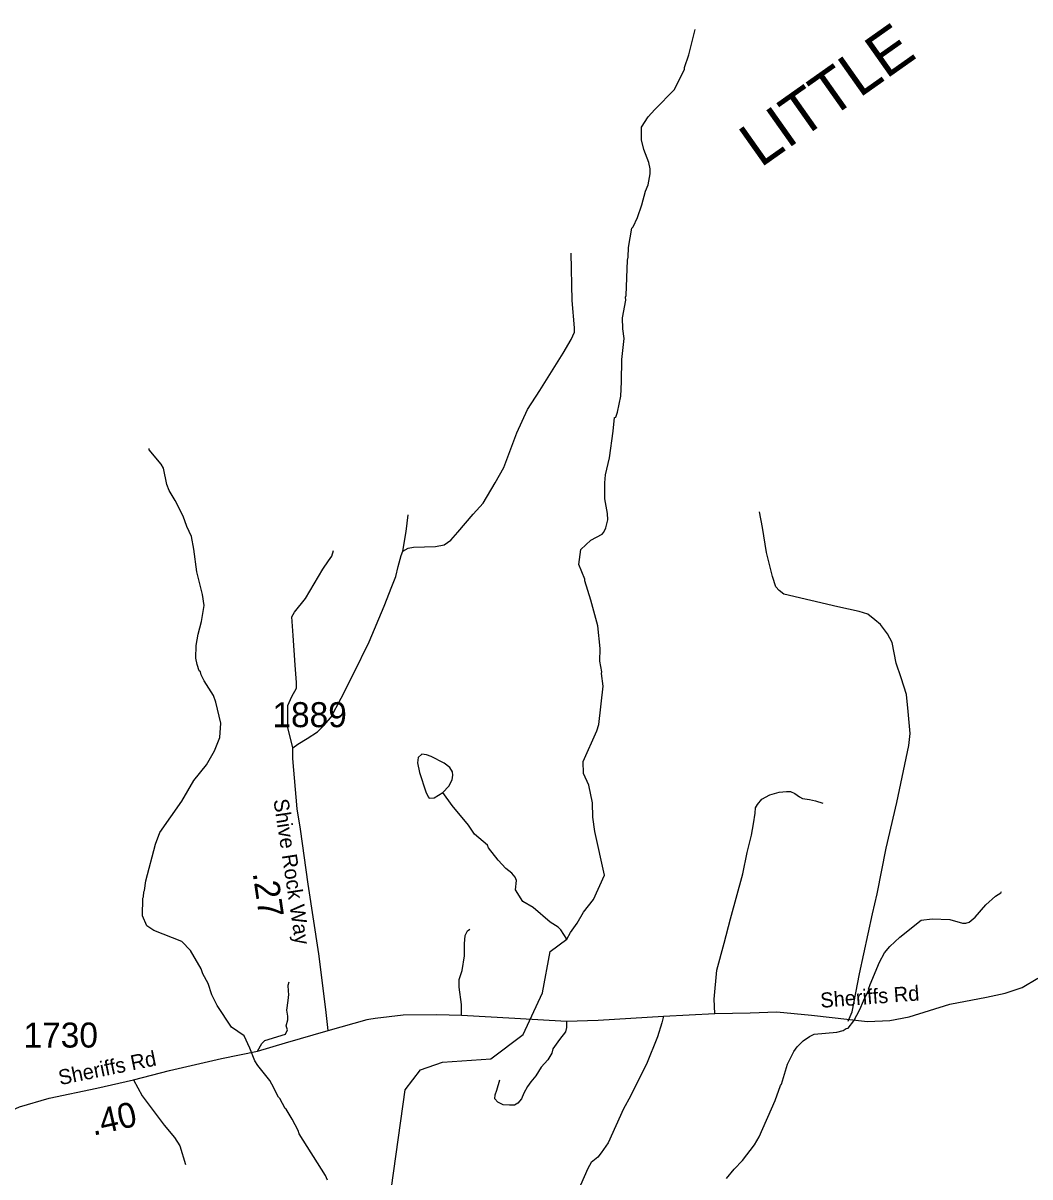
# Model space of a CAD drawing. Extents: x 1159738 to 1321356, y 736314 to 882035.
# Drawn here: x 1291773 to 1296806, y 796696 to 802462 of the extents above; entities that cross this region are included whole.
import ezdxf

# ---------------------------------------------------------------- set-up
doc = ezdxf.new("R2010")
doc.units = 0
for name, color, linetype in [('Exist Geographical Mountain Summit Label', 7, 'Continuous'), ('Exist Hydrographic Creek Single Shore', 7, 'Continuous'), ('Exist Hydrographic Misc Water Feature', 7, 'Continuous'), ('Exist Road Non-System Type 51', 7, 'Continuous'), ('Exist Road Secondary Mileage Hundredths English Label', 7, 'Continuous'), ('Exist Road Secondary Type 41 Attributed', 7, 'Continuous'), ('Exist Road Secondary Type 51 Attributed', 7, 'Continuous'), ('Exist Road Secondary Type 51 Label', 7, 'Continuous'), ('Exist Road Secondary Type 51 Number Label', 7, 'Continuous')]:
    doc.layers.add(name, color=color, linetype=linetype)

msp = doc.modelspace()

# ---------------------------------------------------------------- linework, layer by layer
at = {"layer": 'Exist Hydrographic Creek Single Shore'}
msp.add_lwpolyline([(1293844.6, 794124), (1293857.2, 794216.8), (1293857.8, 794299.8), (1293808.4, 794459.7), (1293623.4, 794755.6), (1293593.4, 794890.8), (1293569.4, 794907.7), (1293541.4, 795134.8), (1293550, 795333.4), (1293543.4, 795558.2), (1293591.4, 796476.3), (1293682.4, 797131.1), (1293759.4, 797231.2), (1293869.3, 797268.5), (1294111.4, 797286.5), (1294272.3, 797408.1), (1294369.3, 797616.2), (1294408.4, 797822.2), (1294491.3, 797884.1)], dxfattribs=at)
at = {"layer": 'Exist Hydrographic Misc Water Feature'}
for points in [[(1294491.3, 797884.1), (1294509.1, 797917.1), (1294542.5, 797964), (1294574.2, 798019), (1294624.1, 798081.5), (1294679.9, 798203.8), (1294630.5, 798421.3), (1294620.7, 798493.7), (1294618.9, 798565.8), (1294601.7, 798654.3), (1294575.3, 798711.1), (1294573.2, 798771.2), (1294641.8, 798925.1), (1294650.9, 798956.8), (1294672.7, 799148.2), (1294665.1, 799212.4), (1294666.9, 799220.3), (1294656.5, 799272.7), (1294658.5, 799336.6), (1294645.8, 799449), (1294611.8, 799578.1), (1294580.7, 799675.1), (1294580.9, 799683.1), (1294551.2, 799756), (1294561.5, 799831.7), (1294611, 799878.2), (1294667.9, 799908.4), (1294676.2, 799918.2), (1294686.9, 799939.8), (1294696.1, 799979.5), (1294695.1, 800011.6), (1294681.2, 800084), (1294681.7, 800164), (1294684.9, 800203.9), (1294704, 800289.7), (1294723.4, 800422.3), (1294729.7, 800490.6), (1294735.8, 800492.4), (1294744.5, 800518.1), (1294761, 800597.6), (1294765.2, 800669.5), (1294766.5, 800781.4), (1294777.7, 800885.1), (1294770.9, 800933.6), (1294768.7, 800989.7), (1294785.6, 801076.9), (1294784.1, 801093), (1294788.4, 801100.8), (1294793.7, 801276.7), (1294798.2, 801292.5), (1294799.6, 801340.5), (1294816.8, 801437.9), (1294822.8, 801443.8), (1294844.2, 801491.1), (1294866.2, 801554.4), (1294884.2, 801621.9), (1294897.2, 801653.5), (1294907, 801709.2), (1294907.7, 801733.2), (1294900.6, 801765.4), (1294876.6, 801830.2), (1294864.1, 801878.6), (1294864, 801942.6), (1294898.1, 801993.5), (1294930.3, 802030.3), (1295029.8, 802129.4), (1295078.9, 802231.9), (1295079.2, 802239.9), (1295101.2, 802303.2), (1295133.1, 802430.2)], [(1293294.8, 796679), (1293285.4, 796703.3), (1293153.8, 796911.4), (1293148.3, 796927.6), (1293117.7, 796984.3), (1293088.3, 797034.3), (1293083.6, 797037.7), (1293056.6, 797087), (1293049.3, 797094.8), (1293017.3, 797159.8), (1293005.8, 797178.1), (1292946.1, 797252), (1292930.8, 797276.5), (1292906.7, 797339.2), (1292878.5, 797400.1), (1292815.7, 797444.6), (1292743.2, 797552.4), (1292716.7, 797605.2), (1292698.5, 797661.8), (1292671.9, 797710.7), (1292662.7, 797735), (1292609.5, 797826.6), (1292566.8, 797872), (1292426.4, 797926.4), (1292390.9, 797951.3), (1292370.6, 798000.2), (1292371.3, 798088.2), (1292375.5, 798096), (1292376.2, 798120), (1292380.5, 798127.9), (1292386, 798175.7), (1292435.6, 798358.2), (1292457.3, 798417.5), (1292566.2, 798574.2), (1292627.3, 798676.2), (1292689.8, 798754.3), (1292729.9, 798825), (1292756, 798892.2), (1292762.1, 798964.1), (1292737.3, 799068.8), (1292724.3, 799101.2), (1292678.6, 799174.7), (1292663.5, 799205.2), (1292659.9, 799219.3), (1292654.1, 799225.5), (1292643, 799255.9), (1292636, 799288), (1292638, 799352), (1292647.7, 799407.7), (1292665.7, 799471.2), (1292678.1, 799550.8), (1292669.8, 799607.1), (1292641.2, 799719.9), (1292626.6, 799832.5), (1292614.6, 799896.8), (1292592, 799945.5), (1292573.6, 799998.1), (1292534, 800075.4), (1292503.6, 800126.4), (1292492.4, 800156.7), (1292474.9, 800237.3), (1292463.5, 800257.6), (1292403.7, 800329.5), (1292403.8, 800335.5)], [(1293872, 798617.3), (1293901.1, 798648.3), (1293918, 798679.8), (1293920.8, 798703.7), (1293919.2, 798719.7), (1293905.9, 798742.1), (1293878.5, 798763), (1293813.5, 798797.1), (1293789.9, 798805.8), (1293766, 798808.5), (1293747.4, 798791.1), (1293744.5, 798765.2), (1293755.1, 798716.9), (1293786.2, 798619.9), (1293797.4, 798595.5), (1293803.3, 798589.3), (1293827.3, 798590.6), (1293872, 798617.3)], [(1294491.3, 797884.1), (1294461.5, 797930.6), (1294447.9, 797943), (1294408.6, 797968.2), (1294322.8, 798042.9), (1294271.7, 798072.6), (1294235.4, 798129.7), (1294238.9, 798177.6), (1294233.4, 798193.8), (1294216.1, 798214.3), (1294186.7, 798237.3), (1294147.9, 798278.5), (1294099.8, 798340), (1294094.3, 798354.1), (1294029.9, 798408.2), (1293999.2, 798453.2), (1293918.1, 798551.7), (1293872, 798617.3)], [(1295290, 796688.4), (1295327.4, 796735.2), (1295368.8, 796777.9), (1295429.1, 796856), (1295452.3, 796895.3), (1295532, 797076.9), (1295558.7, 797152), (1295564.5, 797159.9), (1295594.3, 797258.9), (1295625.5, 797322), (1295642.2, 797345.4), (1295673.2, 797376.5), (1295703.8, 797397.5), (1295728.1, 797408.7), (1295840.5, 797419.2), (1295872.8, 797428.2), (1295887.1, 797437.8), (1295897.2, 797439.5), (1295926.3, 797476.5), (1295956, 797531.6), (1295973.7, 797575.4), (1296003.2, 797634.1), (1295999.2, 797634.3), (1296007.9, 797658), (1296053.3, 797768.6), (1296078.8, 797815.8), (1296105.7, 797846.9), (1296155.1, 797893.4), (1296261.8, 797978.1), (1296318, 797986.1), (1296405.9, 797981.6), (1296469.4, 797963.6), (1296485.4, 797963.1), (1296501.6, 797968.6), (1296532.3, 797993.6), (1296586.3, 798055.9), (1296633.6, 798098.4), (1296660.2, 798115.6), (1296664.4, 798121.5)]]:
    msp.add_lwpolyline(points, dxfattribs=at)
at = {"layer": 'Exist Road Non-System Type 51'}
for points in [[(1294022.3, 800007.3), (1294072.9, 800062.1), (1294132.7, 800164.7), (1294175.8, 800240.8), (1294241.8, 800414.6), (1294294.9, 800531), (1294356.6, 800625.8), (1294472.6, 800813.3), (1294512.8, 800880.8), (1294530, 800918.1), (1294530, 800938.3), (1294517.1, 801076.2), (1294512.8, 801312.1)], [(1293670.6, 799822.8), (1293698.4, 799837.5), (1293724.5, 799842.4), (1293780.1, 799844.1), (1293834, 799845.7), (1293878.1, 799853.9), (1293910.8, 799878.4), (1293946.8, 799917.7), (1294022.3, 800007.3)], [(1293670.6, 799822.8), (1293688.6, 799920.9), (1293698.4, 800004.3)], [(1295897.6, 797474.8), (1295917.3, 797520.6), (1295954.8, 797710.3), (1296018.6, 798011.2), (1296043.1, 798110.1), (1296087.2, 798339), (1296141.1, 798566.4), (1296201.5, 798851.4), (1296208, 798911.9), (1296198.2, 799021.5), (1296188.4, 799106.6), (1296162.3, 799190), (1296137.8, 799262.7), (1296118.2, 799365.7), (1296093.7, 799409.9), (1296059.4, 799455.7), (1296031.6, 799480.2), (1295995.6, 799508), (1295953.1, 799521.1), (1295845.3, 799544), (1295575.6, 799607.8), (1295553.4, 799626.5), (1295535.4, 799644.5), (1295519.1, 799696.8), (1295489.7, 799816.2), (1295470, 799940.5), (1295453.7, 800019)], [(1293120.9, 798839.6), (1293096.6, 798942.2), (1293096.6, 799051.3), (1293116.7, 799097.3), (1293139.6, 799137.5), (1293139.6, 799166.3), (1293133.9, 799252.4), (1293122.4, 799401.8), (1293117, 799494.5), (1293130.1, 799517.4), (1293185.6, 799586.1), (1293271, 799732.2), (1293299.7, 799773.9), (1293316.9, 799798.3), (1293324.1, 799825.6)], [(1293120.9, 798839.6), (1293146.3, 798859.2), (1293193.7, 798887), (1293244.4, 798919.7), (1293275.4, 798949.2), (1293311.4, 798991.7), (1293363.7, 799088.2), (1293424.1, 799209.2), (1293502.3, 799370.3), (1293577.5, 799548.6), (1293616.7, 799646.7), (1293636.3, 799695.7), (1293647.8, 799746.4), (1293662.5, 799802), (1293670.6, 799822.8)], [(1295231.3, 797513), (1295228.5, 797584.8), (1295241.4, 797728.5), (1295277.3, 797863.5), (1295308.8, 797985.6), (1295370.4, 798210.2), (1295393.3, 798316.5), (1295414.8, 798403.5), (1295424.9, 798461), (1295432, 798514.1), (1295434.9, 798540), (1295445, 798557.2), (1295466.5, 798583.1), (1295506.7, 798604.6), (1295552.6, 798619), (1295589.9, 798621.8), (1295608.6, 798621.8), (1295631.6, 798611.8), (1295654.5, 798594.6), (1295668.9, 798587.4), (1295704.8, 798581.6), (1295733.5, 798574.4), (1295770.8, 798562.9)], [(1293965.3, 797504.5), (1293965.3, 797557.6), (1293953.8, 797643.8), (1293953.8, 797682.6), (1293968.2, 797727.1), (1293979.7, 797800.4), (1293979.7, 797860.7), (1293982.5, 797902.4), (1293994, 797925.4), (1294006.9, 797934)], [(1292944.9, 797324.9), (1292966.4, 797362.3), (1292980.8, 797376.6), (1293085.6, 797409.7), (1293094.2, 797431.2), (1293088.4, 797451.3), (1293097, 797481.5), (1293097, 797498.7), (1293091.3, 797528.9), (1293098.5, 797577.8), (1293101.3, 797606.5), (1293099.9, 797623.7), (1293098.5, 797653.9), (1293102.8, 797671.1)], [(1294489.3, 797474.3), (1294489.3, 797442.7), (1294485, 797421.2), (1294454.8, 797382.4), (1294421.8, 797336.4), (1294416.1, 797314.9), (1294396, 797280.4), (1294363, 797244.5), (1294335.7, 797201.4), (1294311.3, 797171.2), (1294294.1, 797146.8), (1294276.8, 797113.8), (1294265.4, 797086.5), (1294246.7, 797064.9), (1294229.5, 797054.9), (1294205.1, 797053.4), (1294173.5, 797056.3), (1294146.2, 797069.2), (1294131.9, 797086.5), (1294133.3, 797105.1), (1294140.5, 797129.6), (1294156.3, 797181.3)], [(1294973.9, 797499.7), (1294965.6, 797465.6), (1294944.3, 797395.2), (1294888.8, 797259.5), (1294859.3, 797200.6), (1294808.7, 797099.2), (1294774.4, 797035.5), (1294697.6, 796865.4), (1294663.4, 796816.8), (1294645.4, 796793.9), (1294612.7, 796767.7), (1294596.4, 796738.3), (1294511.4, 796543.7)], [(1292325.5, 797180.7), (1292368.6, 797101.7), (1292479.1, 796953.8), (1292530.8, 796892), (1292556.6, 796851.8), (1292585.3, 796757)]]:
    msp.add_lwpolyline(points, dxfattribs=at)
at = {"layer": 'Exist Road Secondary Type 41 Attributed'}
msp.add_lwpolyline([(1293298.7, 797426.9), (1293285.8, 797531.8), (1293251.4, 797810.5), (1293198.4, 798158.4), (1293159.6, 798434.3), (1293143.9, 798535.1), (1293120.9, 798786.4), (1293120.9, 798839.6)], dxfattribs=at)
at = {"layer": 'Exist Road Secondary Type 51 Attributed'}
for points in [[(1293298.7, 797426.9), (1293492.8, 797481.6), (1293501.9, 797483.4), (1293532.9, 797489.6), (1293673.4, 797505.7), (1293841.9, 797507.7), (1293965.3, 797504.5), (1294231.1, 797489.6), (1294489.3, 797474.3), (1294647.1, 797478.3), (1294973.9, 797499.7), (1295231.3, 797513), (1295407, 797515.5), (1295541.3, 797521.5), (1295714.2, 797503.3), (1295994.4, 797472.3), (1296105.4, 797477.8), (1296202.9, 797496), (1296404.9, 797559.7), (1296588.7, 797594.3), (1296681.5, 797614.3), (1296767, 797641.6), (1296845.2, 797689)], [(1291327.9, 796768), (1291356.1, 796807.8), (1291450.7, 796874.3), (1291676.2, 797011.4), (1291755.2, 797045.1), (1291903.6, 797089.2), (1292142.4, 797139.4), (1292325.5, 797180.7), (1292505.5, 797227.8), (1292765.4, 797287.3), (1292944.9, 797324.9), (1293084.4, 797365.6), (1293298.7, 797426.9)]]:
    msp.add_lwpolyline(points, dxfattribs=at)

# ---------------------------------------------------------------- texts
at = {"layer": 'Exist Geographical Mountain Summit Label'}
msp.add_text('LITTLE', height=220, rotation=35.2378, dxfattribs=at).set_placement((1295459.5, 801736.6))
at = {"layer": 'Exist Road Secondary Mileage Hundredths English Label'}
for s, rotation, p in [('.27', 278.32493, (1292920.5, 798214)), ('.40', 12.71081, (1292123.6, 796901.3))]:
    msp.add_text(s, height=125, rotation=rotation, dxfattribs=at).set_placement(p)
at = {"layer": 'Exist Road Secondary Type 51 Label'}
for s, rotation, p in [('Shive Rock Way', 278.64563, (1293024.3, 798579.7)), ('Sheriffs Rd', 4.31907, (1295761, 797540.5)), ('Sheriffs Rd', 11.58519, (1291958, 797153.9))]:
    msp.add_text(s, height=75, rotation=rotation, dxfattribs=at).set_placement(p)
at = {"layer": 'Exist Road Secondary Type 51 Number Label'}
for s, p in [('1889', (1293019.6, 798943.3)), ('1730', (1291775.4, 797342.1))]:
    msp.add_text(s, height=125, dxfattribs=at).set_placement(p)

doc.saveas('drawing.dxf')
